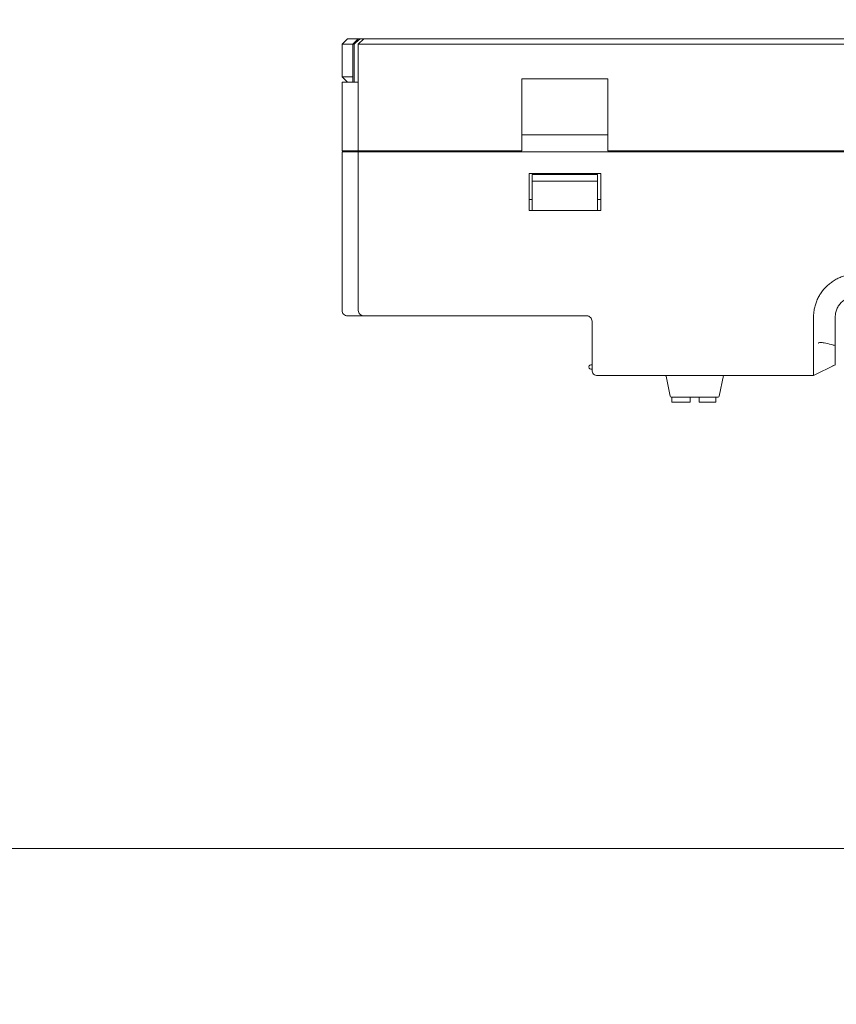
# Model space of a CAD drawing. Header units: millimetres. Extents: x -1114 to 1396, y -630 to 631.
# Tile 269 of 656: x -568 to -493, y 0 to 91. Entities that reach past the tile are written whole.
import ezdxf

# ---------------------------------------------------------------- set-up
doc = ezdxf.new("R2010")
doc.units = ezdxf.units.MM
doc.header["$MEASUREMENT"] = 0

msp = doc.modelspace()

# ---------------------------------------------------------------- linework, layer by layer
at = {"lineweight": 18}
for points, knots in [([(1038.9843, -629.7647), (1038.9843, -629.7647), (-1111.4882, -629.7647), (-1111.4882, -629.7647), (-1111.4882, -629.7647), (-1111.4882, -629.7647), (-1111.4882, 630.7883), (-1111.4882, 630.7883), (-1111.4882, 630.7883), (-1111.4882, 630.7883), (1038.9843, 630.7883), (1038.9843, 630.7883)], [0, 0, 0, 0, 0.3333333, 0.3333333, 0.3333333, 0.3333333, 0.6666667, 0.6666667, 0.6666667, 0.6666667, 1, 1, 1, 1]), ([(-536.3859, 89.1023), (-536.4341, 89.0621), (-536.4817, 89.0214), (-536.5289, 88.9803), (-536.5289, 88.9803), (-536.5762, 88.9392), (-536.6231, 88.8977), (-536.6697, 88.8559), (-536.6697, 88.8559), (-536.763, 88.7723), (-536.8553, 88.6876), (-536.947, 88.6023)], [0, 0, 0, 0, 0.3333333, 0.3333333, 0.3333333, 0.3333333, 0.6666667, 0.6666667, 0.6666667, 0.6666667, 1, 1, 1, 1]), ([(-494.6115, 64.205), (-494.5853, 64.342), (-494.5521, 64.4765), (-494.5123, 64.6084), (-494.5123, 64.6084), (-494.4724, 64.7403), (-494.4258, 64.8697), (-494.3726, 64.9966), (-494.3726, 64.9966), (-494.3195, 65.1235), (-494.2597, 65.248), (-494.1932, 65.3699), (-494.1932, 65.3699), (-494.1599, 65.4309), (-494.1248, 65.4913), (-494.0884, 65.5505), (-494.0884, 65.5505), (-494.052, 65.6096), (-494.0142, 65.6676), (-493.9751, 65.7245), (-493.9751, 65.7245), (-493.8184, 65.9519), (-493.6397, 66.1609), (-493.4389, 66.3515), (-493.4389, 66.3515), (-493.3887, 66.3991), (-493.3371, 66.4456), (-493.2841, 66.4909), (-493.2841, 66.4909), (-493.2311, 66.5362), (-493.1771, 66.58), (-493.1222, 66.6222), (-493.1222, 66.6222), (-493.0125, 66.7066), (-492.899, 66.7849), (-492.782, 66.8572), (-492.782, 66.8572), (-492.6649, 66.9294), (-492.5443, 66.9956), (-492.4199, 67.0557), (-492.4199, 67.0557), (-492.3577, 67.0857), (-492.2946, 67.1141), (-492.2306, 67.141), (-492.2306, 67.141), (-492.1665, 67.1679), (-492.1013, 67.1932), (-492.0359, 67.2166), (-492.0359, 67.2166), (-491.9051, 67.2635), (-491.7729, 67.3033), (-491.6392, 67.3362), (-491.6392, 67.3362), (-491.5056, 67.3691), (-491.3705, 67.3952), (-491.2341, 67.4145), (-491.2341, 67.4145), (-491.2, 67.4193), (-491.1658, 67.4237), (-491.1315, 67.4276), (-491.1315, 67.4276), (-491.0972, 67.4315), (-491.0628, 67.4348), (-491.0282, 67.4376), (-491.0282, 67.4376), (-490.9592, 67.4432), (-490.8897, 67.4466), (-490.82, 67.4489), (-490.82, 67.4489), (-490.7503, 67.4511), (-490.6805, 67.4521), (-490.6108, 67.4527), (-490.6108, 67.4527), (-490.541, 67.4532), (-490.4713, 67.4533), (-490.4016, 67.4532), (-490.4016, 67.4532), (-490.3318, 67.4531), (-490.2621, 67.4528), (-490.1924, 67.4525), (-490.1924, 67.4525), (-490.1226, 67.4521), (-490.0529, 67.4519), (-489.9831, 67.4518), (-489.9831, 67.4518), (-489.8437, 67.4516), (-489.7042, 67.4516), (-489.5647, 67.4516), (-489.5647, 67.4516), (-487.3331, 67.4517), (-485.1015, 67.4518), (-482.8698, 67.4519), (-482.8698, 67.4519), (-478.4066, 67.452), (-473.9433, 67.4521), (-469.4801, 67.4521)], [0, 0, 0, 0, 0.0416667, 0.0416667, 0.0416667, 0.0416667, 0.0833333, 0.0833333, 0.0833333, 0.0833333, 0.125, 0.125, 0.125, 0.125, 0.1666667, 0.1666667, 0.1666667, 0.1666667, 0.2083333, 0.2083333, 0.2083333, 0.2083333, 0.25, 0.25, 0.25, 0.25, 0.2916667, 0.2916667, 0.2916667, 0.2916667, 0.3333333, 0.3333333, 0.3333333, 0.3333333, 0.375, 0.375, 0.375, 0.375, 0.4166667, 0.4166667, 0.4166667, 0.4166667, 0.4583333, 0.4583333, 0.4583333, 0.4583333, 0.5, 0.5, 0.5, 0.5, 0.5416667, 0.5416667, 0.5416667, 0.5416667, 0.5833333, 0.5833333, 0.5833333, 0.5833333, 0.625, 0.625, 0.625, 0.625, 0.6666667, 0.6666667, 0.6666667, 0.6666667, 0.7083333, 0.7083333, 0.7083333, 0.7083333, 0.75, 0.75, 0.75, 0.75, 0.7916667, 0.7916667, 0.7916667, 0.7916667, 0.8333333, 0.8333333, 0.8333333, 0.8333333, 0.875, 0.875, 0.875, 0.875, 0.9166667, 0.9166667, 0.9166667, 0.9166667, 0.9583333, 0.9583333, 0.9583333, 0.9583333, 1, 1, 1, 1]), ([(-492.6828, 63.4523), (-492.6824, 63.4835), (-492.682, 63.5147), (-492.6806, 63.5459), (-492.6806, 63.5459), (-492.6792, 63.5802), (-492.6766, 63.6145), (-492.6732, 63.6487), (-492.6732, 63.6487), (-492.6667, 63.7135), (-492.6572, 63.778), (-492.6445, 63.8419), (-492.6445, 63.8419), (-492.619, 63.9704), (-492.5807, 64.0966), (-492.5306, 64.2176), (-492.5306, 64.2176), (-492.5056, 64.2779), (-492.4777, 64.337), (-492.447, 64.3945), (-492.447, 64.3945), (-492.4163, 64.452), (-492.3828, 64.5079), (-492.3466, 64.5622), (-492.3466, 64.5622), (-492.2739, 64.6712), (-492.1903, 64.7732), (-492.0976, 64.866), (-492.0976, 64.866), (-492.0053, 64.9583), (-491.904, 65.0415), (-491.7956, 65.1141), (-491.7956, 65.1141), (-491.6867, 65.187), (-491.5707, 65.2492), (-491.4498, 65.2993), (-491.4498, 65.2993), (-491.3943, 65.3224), (-491.3377, 65.343), (-491.2803, 65.3609), (-491.2803, 65.3609), (-491.2127, 65.3821), (-491.1441, 65.3996), (-491.0747, 65.4135), (-491.0747, 65.4135), (-490.9788, 65.4327), (-490.8814, 65.445), (-490.7838, 65.4495), (-490.7838, 65.4495), (-490.7502, 65.451), (-490.7165, 65.4516), (-490.6828, 65.4523)], [0, 0, 0, 0, 0.0769231, 0.0769231, 0.0769231, 0.0769231, 0.1538462, 0.1538462, 0.1538462, 0.1538462, 0.2307692, 0.2307692, 0.2307692, 0.2307692, 0.3076923, 0.3076923, 0.3076923, 0.3076923, 0.3846154, 0.3846154, 0.3846154, 0.3846154, 0.4615385, 0.4615385, 0.4615385, 0.4615385, 0.5384615, 0.5384615, 0.5384615, 0.5384615, 0.6153846, 0.6153846, 0.6153846, 0.6153846, 0.6923077, 0.6923077, 0.6923077, 0.6923077, 0.7692308, 0.7692308, 0.7692308, 0.7692308, 0.8461538, 0.8461538, 0.8461538, 0.8461538, 0.9230769, 0.9230769, 0.9230769, 0.9230769, 1, 1, 1, 1]), ([(-538.0526, 64.1023), (-538.0526, 63.9714), (-537.9987, 63.8413), (-537.9061, 63.7487), (-537.9061, 63.7487), (-537.8136, 63.6562), (-537.6835, 63.6023), (-537.5526, 63.6023)], [0, 0, 0, 0, 0.5, 0.5, 0.5, 0.5, 1, 1, 1, 1]), ([(-536.5526, 64.1023), (-536.5526, 63.9697), (-536.4999, 63.8425), (-536.4061, 63.7487), (-536.4061, 63.7487), (-536.3124, 63.6549), (-536.1852, 63.6023), (-536.0526, 63.6023)], [0, 0, 0, 0, 0.5, 0.5, 0.5, 0.5, 1, 1, 1, 1]), ([(-515.0526, 63.1023), (-515.0526, 63.2349), (-515.1053, 63.362), (-515.199, 63.4558), (-515.199, 63.4558), (-515.2928, 63.5496), (-515.42, 63.6023), (-515.5526, 63.6023)], [0, 0, 0, 0, 0.5, 0.5, 0.5, 0.5, 1, 1, 1, 1]), ([(-515.0526, 63.1023), (-515.0526, 63.2349), (-515.1053, 63.362), (-515.199, 63.4558), (-515.199, 63.4558), (-515.2928, 63.5496), (-515.42, 63.6023), (-515.5526, 63.6023)], [0, 0, 0, 0, 0.5, 0.5, 0.5, 0.5, 1, 1, 1, 1]), ([(-494.6782, 62.1897), (-494.6712, 62.5265), (-494.6862, 62.8633), (-494.6871, 63.2002), (-494.6871, 63.2002), (-494.6875, 63.3686), (-494.6845, 63.5369), (-494.6734, 63.7044), (-494.6734, 63.7044), (-494.6623, 63.872), (-494.6432, 64.039), (-494.6115, 64.205)], [0, 0, 0, 0, 0.3333333, 0.3333333, 0.3333333, 0.3333333, 0.6666667, 0.6666667, 0.6666667, 0.6666667, 1, 1, 1, 1]), ([(-492.6828, 62.8348), (-492.6828, 62.9377), (-492.6828, 63.0406), (-492.6828, 63.1435), (-492.6828, 63.1435), (-492.6828, 63.2464), (-492.6828, 63.3493), (-492.6828, 63.4523)], [0, 0, 0, 0, 0.5, 0.5, 0.5, 0.5, 1, 1, 1, 1]), ([(-492.6828, 61.405), (-492.6828, 61.6433), (-492.6828, 61.8816), (-492.6828, 62.1199), (-492.6828, 62.1199), (-492.6828, 62.3582), (-492.6828, 62.5965), (-492.6828, 62.8348)], [0, 0, 0, 0, 0.5, 0.5, 0.5, 0.5, 1, 1, 1, 1]), ([(-494.6786, 61.1795), (-494.6816, 61.3478), (-494.6834, 61.5162), (-494.6834, 61.6846), (-494.6834, 61.6846), (-494.6834, 61.8529), (-494.6817, 62.0213), (-494.6782, 62.1897)], [0, 0, 0, 0, 0.5, 0.5, 0.5, 0.5, 1, 1, 1, 1]), ([(-494.6789, 61.1023), (-494.683, 60.9356), (-494.6837, 60.7712), (-494.6832, 60.6091), (-494.6832, 60.6091), (-494.683, 60.528), (-494.6825, 60.4475), (-494.6821, 60.3676), (-494.6821, 60.3676), (-494.6817, 60.2877), (-494.6814, 60.2083), (-494.6813, 60.1296), (-494.6813, 60.1296), (-494.6813, 60.0902), (-494.6814, 60.0511), (-494.6814, 60.0125), (-494.6814, 60.0125), (-494.6815, 59.9738), (-494.6816, 59.9356), (-494.6817, 59.8978), (-494.6817, 59.8978), (-494.6819, 59.8223), (-494.6822, 59.7483), (-494.6825, 59.676), (-494.6825, 59.676), (-494.683, 59.5314), (-494.6834, 59.3933), (-494.6833, 59.2619), (-494.6833, 59.2619), (-494.6833, 59.2455), (-494.6833, 59.2292), (-494.6833, 59.213), (-494.6833, 59.213), (-494.6833, 59.1969), (-494.6832, 59.1809), (-494.6832, 59.165), (-494.6832, 59.165), (-494.6831, 59.1333), (-494.6831, 59.1023), (-494.683, 59.0719), (-494.683, 59.0719), (-494.6828, 59.0111), (-494.6825, 58.9529), (-494.6823, 58.8972), (-494.6823, 58.8972), (-494.6818, 58.7857), (-494.6814, 58.6843), (-494.6819, 58.5932), (-494.6819, 58.5932), (-494.682, 58.5704), (-494.6821, 58.5483), (-494.6823, 58.527), (-494.6823, 58.527), (-494.6824, 58.5057), (-494.6825, 58.4851), (-494.6827, 58.4654), (-494.6827, 58.4654), (-494.6829, 58.426), (-494.6831, 58.3897), (-494.6831, 58.3565), (-494.6831, 58.3565), (-494.6831, 58.2902), (-494.6824, 58.2362), (-494.6804, 58.1951)], [0, 0, 0, 0, 0.0625, 0.0625, 0.0625, 0.0625, 0.125, 0.125, 0.125, 0.125, 0.1875, 0.1875, 0.1875, 0.1875, 0.25, 0.25, 0.25, 0.25, 0.3125, 0.3125, 0.3125, 0.3125, 0.375, 0.375, 0.375, 0.375, 0.4375, 0.4375, 0.4375, 0.4375, 0.5, 0.5, 0.5, 0.5, 0.5625, 0.5625, 0.5625, 0.5625, 0.625, 0.625, 0.625, 0.625, 0.6875, 0.6875, 0.6875, 0.6875, 0.75, 0.75, 0.75, 0.75, 0.8125, 0.8125, 0.8125, 0.8125, 0.875, 0.875, 0.875, 0.875, 0.9375, 0.9375, 0.9375, 0.9375, 1, 1, 1, 1]), ([(-492.6828, 60.8644), (-492.7995, 60.8958), (-492.9161, 60.9269), (-493.033, 60.9573), (-493.033, 60.9573), (-493.2554, 61.0151), (-493.4782, 61.0726), (-493.7034, 61.1156), (-493.7034, 61.1156), (-493.816, 61.1371), (-493.9298, 61.1575), (-494.0441, 61.1532), (-494.0441, 61.1532), (-494.1013, 61.1511), (-494.1599, 61.1418), (-494.21, 61.1099), (-494.21, 61.1099), (-494.2248, 61.1005), (-494.2381, 61.0878), (-494.2514, 61.0751)], [0, 0, 0, 0, 0.2, 0.2, 0.2, 0.2, 0.4, 0.4, 0.4, 0.4, 0.6, 0.6, 0.6, 0.6, 0.8, 0.8, 0.8, 0.8, 1, 1, 1, 1]), ([(-492.6828, 60.6921), (-492.6828, 60.7504), (-492.6828, 60.8093), (-492.6828, 60.8686), (-492.6828, 60.8686), (-492.6828, 60.9278), (-492.6828, 60.9875), (-492.6828, 61.0471), (-492.6828, 61.0471), (-492.6828, 61.1663), (-492.6828, 61.2857), (-492.6828, 61.405)], [0, 0, 0, 0, 0.3333333, 0.3333333, 0.3333333, 0.3333333, 0.6666667, 0.6666667, 0.6666667, 0.6666667, 1, 1, 1, 1]), ([(-492.6828, 60.6921), (-492.6828, 60.5748), (-492.6828, 60.4612), (-492.6828, 60.3513), (-492.6828, 60.3513), (-492.6828, 60.2964), (-492.6828, 60.2423), (-492.6828, 60.1893), (-492.6828, 60.1893), (-492.6828, 60.1628), (-492.6828, 60.1365), (-492.6828, 60.1105), (-492.6828, 60.1105), (-492.6828, 60.0845), (-492.6828, 60.0587), (-492.6828, 60.0333), (-492.6828, 60.0333), (-492.6828, 59.9824), (-492.6828, 59.9333), (-492.6828, 59.8858), (-492.6828, 59.8858), (-492.6828, 59.862), (-492.6828, 59.8387), (-492.6828, 59.8157), (-492.6828, 59.8157), (-492.6828, 59.7928), (-492.6828, 59.7702), (-492.6828, 59.7482), (-492.6828, 59.7482), (-492.6828, 59.6602), (-492.6828, 59.5806), (-492.6828, 59.5089), (-492.6828, 59.5089), (-492.6828, 59.4731), (-492.6828, 59.4392), (-492.6828, 59.4075), (-492.6828, 59.4075), (-492.6828, 59.3916), (-492.6828, 59.3762), (-492.6828, 59.3614), (-492.6828, 59.3614), (-492.6828, 59.3465), (-492.6828, 59.3323), (-492.6828, 59.3187), (-492.6828, 59.3187), (-492.6828, 59.2643), (-492.6828, 59.22), (-492.6828, 59.1858), (-492.6828, 59.1858), (-492.6828, 59.1686), (-492.6828, 59.1544), (-492.6828, 59.1428), (-492.6828, 59.1428), (-492.6828, 59.1369), (-492.6828, 59.1318), (-492.6828, 59.1272), (-492.6828, 59.1272), (-492.6828, 59.1227), (-492.6828, 59.1187), (-492.6828, 59.1154), (-492.6828, 59.1154), (-492.6828, 59.1092), (-492.6828, 59.105), (-492.6828, 59.1025)], [0, 0, 0, 0, 0.0625, 0.0625, 0.0625, 0.0625, 0.125, 0.125, 0.125, 0.125, 0.1875, 0.1875, 0.1875, 0.1875, 0.25, 0.25, 0.25, 0.25, 0.3125, 0.3125, 0.3125, 0.3125, 0.375, 0.375, 0.375, 0.375, 0.4375, 0.4375, 0.4375, 0.4375, 0.5, 0.5, 0.5, 0.5, 0.5625, 0.5625, 0.5625, 0.5625, 0.625, 0.625, 0.625, 0.625, 0.6875, 0.6875, 0.6875, 0.6875, 0.75, 0.75, 0.75, 0.75, 0.8125, 0.8125, 0.8125, 0.8125, 0.875, 0.875, 0.875, 0.875, 0.9375, 0.9375, 0.9375, 0.9375, 1, 1, 1, 1]), ([(-515.1526, 59.1023), (-515.224, 59.1023), (-515.2901, 59.0641), (-515.3258, 59.0023), (-515.3258, 59.0023), (-515.3615, 58.9404), (-515.3615, 58.8641), (-515.3258, 58.8023), (-515.3258, 58.8023), (-515.2901, 58.7404), (-515.224, 58.7023), (-515.1526, 58.7023)], [0, 0, 0, 0, 0.3333333, 0.3333333, 0.3333333, 0.3333333, 0.6666667, 0.6666667, 0.6666667, 0.6666667, 1, 1, 1, 1]), ([(-515.0526, 58.6023), (-515.0526, 58.4697), (-514.9999, 58.3425), (-514.9061, 58.2487), (-514.9061, 58.2487), (-514.8124, 58.1549), (-514.6852, 58.1023), (-514.5526, 58.1023)], [0, 0, 0, 0, 0.5, 0.5, 0.5, 0.5, 1, 1, 1, 1]), ([(-494.6804, 58.1951), (-494.6797, 58.1796), (-494.68, 58.1661), (-494.6807, 58.1545), (-494.6807, 58.1545), (-494.6814, 58.1429), (-494.6825, 58.1333), (-494.6834, 58.1255), (-494.6834, 58.1255), (-494.6852, 58.11), (-494.6861, 58.1023), (-494.6799, 58.1023)], [0, 0, 0, 0, 0.3333333, 0.3333333, 0.3333333, 0.3333333, 0.6666667, 0.6666667, 0.6666667, 0.6666667, 1, 1, 1, 1])]:
    msp.add_open_spline(points, degree=3, knots=knots, dxfattribs=at)
for points in [[(-537.5526, 89.1023), (-537.5526, 89.1023), (-538.0526, 88.6023), (-538.0526, 88.6023)], [(-537.5526, 89.1023), (-537.5526, 89.1023), (-536.5526, 89.1023), (-536.5526, 89.1023)], [(-536.5526, 89.1023), (-536.5526, 89.1023), (-537.0526, 88.6023), (-537.0526, 88.6023)], [(-536.5526, 88.6023), (-536.5526, 88.6023), (-536.0526, 89.1023), (-536.0526, 89.1023)], [(-536.5526, 89.1023), (-536.5526, 89.1023), (-536.3859, 89.1023), (-536.3859, 89.1023)], [(-536.0526, 89.1023), (-536.0526, 89.1023), (-536.5526, 88.6023), (-536.5526, 88.6023)], [(-536.3859, 89.1023), (-536.3859, 89.1023), (-536.0525, 89.1023), (-536.0525, 89.1023)], [(-536.0526, 89.1023), (-536.0526, 89.1023), (-532.5526, 89.1023), (-532.5526, 89.1023)], [(-532.5526, 89.1023), (-532.5526, 89.1023), (-376.5526, 89.1023), (-376.5526, 89.1023)], [(-538.0526, 85.6023), (-538.0526, 85.6023), (-538.0526, 88.6023), (-538.0526, 88.6023)], [(-538.0526, 88.6023), (-538.0526, 88.6023), (-537.0526, 88.6023), (-537.0526, 88.6023)], [(-537.0526, 85.1023), (-537.0526, 85.1023), (-537.0526, 88.6023), (-537.0526, 88.6023)], [(-537.0526, 88.6023), (-537.0526, 88.6023), (-536.947, 88.6023), (-536.947, 88.6023)], [(-536.947, 85.1023), (-536.947, 85.1023), (-536.947, 88.6023), (-536.947, 88.6023)], [(-536.5526, 78.7969), (-536.5526, 78.7969), (-536.5526, 88.6023), (-536.5526, 88.6023)], [(-536.5526, 78.7969), (-536.5526, 78.7969), (-536.5526, 88.6023), (-536.5526, 88.6023)], [(-532.5526, 88.6023), (-532.5526, 88.6023), (-536.5526, 88.6023), (-536.5526, 88.6023)], [(-376.5526, 88.6023), (-376.5526, 88.6023), (-532.5526, 88.6023), (-532.5526, 88.6023)], [(-538.0526, 85.6023), (-538.0526, 85.6023), (-537.0526, 85.6023), (-537.0526, 85.6023)], [(-537.5526, 85.1023), (-537.5526, 85.1023), (-538.0526, 85.6023), (-538.0526, 85.6023)], [(-521.5026, 78.7969), (-521.5026, 78.7969), (-521.5026, 85.3954), (-521.5026, 85.3954)], [(-513.6026, 85.3954), (-513.6026, 85.3954), (-521.5026, 85.3954), (-521.5026, 85.3954)], [(-513.6026, 85.3954), (-513.6026, 85.3954), (-513.6026, 78.7969), (-513.6026, 78.7969)], [(-538.0526, 78.7969), (-538.0526, 78.7969), (-538.0526, 85.1023), (-538.0526, 85.1023)], [(-538.0526, 85.1023), (-538.0526, 85.1023), (-537.3846, 85.1023), (-537.3846, 85.1023)], [(-538.0526, 78.7969), (-538.0526, 78.7969), (-538.0526, 85.1023), (-538.0526, 85.1023)], [(-537.3846, 85.1023), (-537.3846, 85.1023), (-537.2205, 85.1023), (-537.2205, 85.1023)], [(-537.2205, 85.1023), (-537.2205, 85.1023), (-536.5526, 85.1023), (-536.5526, 85.1023)], [(-513.6026, 80.2526), (-513.6026, 80.2526), (-521.5026, 80.2526), (-521.5026, 80.2526)], [(-538.0526, 78.7969), (-538.0526, 78.7969), (-537.3846, 78.7969), (-537.3846, 78.7969)], [(-538.0526, 64.1023), (-538.0526, 64.1023), (-538.0526, 78.6969), (-538.0526, 78.6969)], [(-538.0526, 78.6969), (-538.0526, 78.6969), (-537.3846, 78.6969), (-537.3846, 78.6969)], [(-538.0526, 78.6969), (-538.0526, 73.832), (-538.0526, 68.9671), (-538.0526, 64.1023)], [(-537.3846, 78.7969), (-537.3846, 78.7969), (-537.2205, 78.7969), (-537.2205, 78.7969)], [(-537.3846, 78.6969), (-537.3846, 78.6969), (-537.2205, 78.6969), (-537.2205, 78.6969)], [(-537.2205, 78.7969), (-537.2205, 78.7969), (-536.5526, 78.7969), (-536.5526, 78.7969)], [(-536.5526, 78.6969), (-536.5526, 78.6969), (-537.2205, 78.6969), (-537.2205, 78.6969)], [(-536.5526, 78.7969), (-536.5526, 78.7969), (-532.5526, 78.7969), (-532.5526, 78.7969)], [(-536.5526, 64.1023), (-536.5526, 64.1023), (-536.5526, 78.6969), (-536.5526, 78.6969)], [(-536.5526, 78.6969), (-536.5526, 78.6969), (-536.5526, 64.1023), (-536.5526, 64.1023)], [(-536.5526, 78.6969), (-536.5526, 78.6969), (-532.5526, 78.6969), (-532.5526, 78.6969)], [(-536.2526, 78.7969), (-536.2526, 78.7969), (-536.2526, 78.6968), (-536.2526, 78.6968)], [(-534.7526, 78.7969), (-534.7526, 78.7969), (-534.7526, 78.6968), (-534.7526, 78.6968)], [(-534.7526, 78.7969), (-534.7526, 78.7969), (-534.7526, 78.6968), (-534.7526, 78.6968)], [(-521.5026, 78.7969), (-521.5026, 78.7969), (-532.5526, 78.7969), (-532.5526, 78.7969)], [(-376.5526, 78.6969), (-376.5526, 78.6969), (-532.5526, 78.6969), (-532.5526, 78.6969)], [(-456.5026, 78.7969), (-456.5026, 78.7969), (-513.6026, 78.7969), (-513.6026, 78.7969)], [(-520.8526, 73.2969), (-520.8526, 73.2969), (-520.8526, 76.6969), (-520.8526, 76.6969)], [(-520.8526, 76.6969), (-520.8526, 76.6969), (-514.2526, 76.6969), (-514.2526, 76.6969)], [(-520.5526, 75.9969), (-520.5526, 75.9969), (-520.5526, 76.5969), (-520.5526, 76.5969)], [(-520.5526, 76.5969), (-520.5526, 76.5969), (-514.5526, 76.5969), (-514.5526, 76.5969)], [(-514.5526, 76.5969), (-514.5526, 76.5969), (-514.5526, 75.9969), (-514.5526, 75.9969)], [(-514.2526, 76.6969), (-514.2526, 76.6969), (-514.2526, 73.2969), (-514.2526, 73.2969)], [(-520.5526, 75.9969), (-520.5526, 75.9969), (-520.5526, 73.9093), (-520.5526, 73.9093)], [(-514.5526, 75.9969), (-514.5526, 75.9969), (-520.5526, 75.9969), (-520.5526, 75.9969)], [(-514.5526, 73.9093), (-514.5526, 73.9093), (-514.5526, 75.9969), (-514.5526, 75.9969)], [(-520.8526, 74.2969), (-520.8526, 74.2969), (-520.5526, 74.2969), (-520.5526, 74.2969)], [(-514.5526, 74.2969), (-514.5526, 74.2969), (-514.2524, 74.2969), (-514.2524, 74.2969)], [(-520.5526, 73.2969), (-520.5526, 73.2969), (-520.5526, 73.9093), (-520.5526, 73.9093)], [(-514.5526, 73.9093), (-514.5526, 73.9093), (-514.5526, 73.2969), (-514.5526, 73.2969)], [(-514.2526, 73.2969), (-514.2526, 73.2969), (-520.8526, 73.2969), (-520.8526, 73.2969)], [(-537.5526, 63.6023), (-537.5526, 63.6023), (-537.1073, 63.6023), (-537.1073, 63.6023)], [(-537.1073, 63.6023), (-537.1073, 63.6023), (-536.9453, 63.6023), (-536.9453, 63.6023)], [(-536.9432, 63.6023), (-536.9432, 63.6023), (-537.1073, 63.6023), (-537.1073, 63.6023)], [(-536.0526, 63.6023), (-536.0526, 63.6023), (-536.9432, 63.6023), (-536.9432, 63.6023)], [(-536.0526, 63.6023), (-536.0526, 63.6023), (-532.5526, 63.6023), (-532.5526, 63.6023)], [(-515.5526, 63.6023), (-515.5526, 63.6023), (-532.5526, 63.6023), (-532.5526, 63.6023)], [(-515.5526, 63.6023), (-515.5526, 63.6023), (-532.5526, 63.6023), (-532.5526, 63.6023)], [(-515.0526, 61.1023), (-515.0526, 61.1023), (-515.0526, 63.1023), (-515.0526, 63.1023)], [(-515.0526, 61.1023), (-515.0526, 61.1023), (-515.0526, 63.1023), (-515.0526, 63.1023)], [(-515.0526, 58.6023), (-515.0526, 58.6023), (-515.0526, 61.1023), (-515.0526, 61.1023)], [(-494.6789, 61.1023), (-494.6783, 61.128), (-494.6782, 61.1537), (-494.6786, 61.1795)], [(-515.0526, 59.1023), (-515.0526, 59.1023), (-515.1526, 59.1023), (-515.1526, 59.1023)], [(-494.677, 58.1021), (-494.677, 58.1021), (-492.6828, 59.1021), (-492.6828, 59.1021)], [(-492.9704, 58.9697), (-492.9704, 58.9697), (-492.8427, 59.0276), (-492.8427, 59.0276)], [(-492.8427, 59.0276), (-492.8427, 59.0276), (-492.6708, 59.108), (-492.6708, 59.108)], [(-492.7192, 59.0835), (-492.7192, 59.0835), (-492.6828, 59.1019), (-492.6828, 59.1019)], [(-492.6828, 59.1023), (-492.6828, 59.1023), (-492.6872, 59.1001), (-492.6872, 59.1001)], [(-515.0526, 58.7023), (-515.0526, 58.7023), (-515.1526, 58.7023), (-515.1526, 58.7023)], [(-495.6757, 58.1023), (-495.6757, 58.1023), (-514.5526, 58.1023), (-514.5526, 58.1023)], [(-514.5526, 58.1023), (-514.5526, 58.1023), (-495.6757, 58.1023), (-495.6757, 58.1023)], [(-508.2484, 58.0433), (-508.2531, 58.0666), (-508.2659, 58.0875), (-508.2847, 58.1023)], [(-508.2484, 58.0433), (-508.2484, 58.0433), (-507.8806, 56.204), (-507.8806, 56.204)], [(-503.3484, 56.204), (-503.3484, 56.204), (-502.9693, 58.0995), (-502.9693, 58.0995)], [(-502.9443, 58.1023), (-502.963, 58.0875), (-502.9759, 58.0666), (-502.9806, 58.0433)], [(-502.9693, 58.0995), (-502.9693, 58.0995), (-502.9686, 58.1023), (-502.9686, 58.1023)], [(-494.6799, 58.1023), (-494.6799, 58.1023), (-495.6757, 58.1023), (-495.6757, 58.1023)], [(-494.6799, 58.1023), (-494.6799, 58.1023), (-495.6757, 58.1023), (-495.6757, 58.1023)], [(-494.6827, 58.1022), (-494.6827, 58.1022), (-494.6799, 58.1036), (-494.6799, 58.1036)], [(-494.6805, 58.1023), (-494.6805, 58.1023), (-494.6815, 58.1018), (-494.6815, 58.1018)], [(-494.6768, 58.1023), (-494.6768, 58.1023), (-494.6799, 58.1023), (-494.6799, 58.1023)], [(-507.8806, 56.204), (-507.8712, 56.1573), (-507.8302, 56.1236), (-507.7825, 56.1236)], [(-503.4465, 56.1236), (-503.3988, 56.1236), (-503.3578, 56.1573), (-503.3484, 56.204)], [(-503.4465, 56.1236), (-503.4465, 56.1236), (-507.7825, 56.1236), (-507.7825, 56.1236)], [(-507.7132, 55.6736), (-507.7132, 55.6736), (-507.7132, 56.1237), (-507.7132, 56.1237)], [(-506.0132, 55.6736), (-506.0132, 55.6736), (-507.7132, 55.6736), (-507.7132, 55.6736)], [(-506.0132, 56.1236), (-506.0132, 56.1236), (-506.0132, 55.6736), (-506.0132, 55.6736)], [(-505.2132, 55.6736), (-505.2132, 55.6736), (-505.2132, 56.1236), (-505.2132, 56.1236)], [(-503.6632, 55.6736), (-503.6632, 55.6736), (-505.2132, 55.6736), (-505.2132, 55.6736)], [(-503.6632, 56.1237), (-503.6632, 56.1237), (-503.6632, 55.6736), (-503.6632, 55.6736)], [(-1112.4766, 14.5991), (-1112.4766, 14.5991), (1037.9959, 14.5991), (1037.9959, 14.5991)]]:
    msp.add_open_spline(points, degree=3, dxfattribs=at)

doc.saveas('drawing.dxf')
